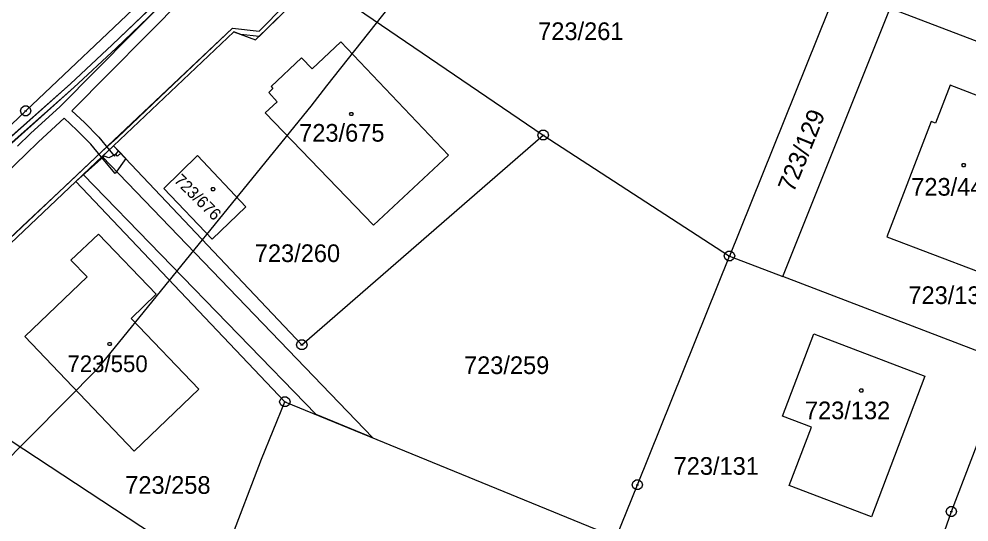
# Model space of a CAD drawing. Extents: x -759060 to -757386, y -1172273 to -1170948.
# Drawn here: x -757667.2 to -757575.7, y -1171063.9 to -1171015.5 of the extents above; entities that cross this region are included whole.
import ezdxf

# ---------------------------------------------------------------- set-up
doc = ezdxf.new("R2010")
doc.units = 0
for name, color, linetype in [('Vrstva 1', 7, 'Continuous'), ('Vrstva 11', 7, 'Continuous'), ('Vrstva 12', 7, 'Continuous'), ('Vrstva 13', 7, 'Continuous'), ('Vrstva 2', 7, 'Continuous'), ('Vrstva 5', 7, 'Continuous'), ('Vrstva 8', 7, 'Continuous')]:
    doc.layers.add(name, color=color, linetype=linetype)

msp = doc.modelspace()

# ---------------------------------------------------------------- linework, layer by layer
at = {"layer": 'Vrstva 1'}
for p, q in [((-757651.22, -1171009.81), (-757666.56, -1171024.33)), ((-757638.72, -1171011.69), (-757616.71, -1171026.66)), ((-757644.41, -1171017.49), (-757641.51, -1171014.62)), ((-757589.31, -1171014.79), (-757598.77, -1171038.3)), ((-757593.63, -1171040.27), (-757583.3, -1171014.44)), ((-757583.3, -1171014.44), (-757561.93, -1171022.55)), ((-757658.09, -1171027.68), (-757646.52, -1171016.72)), ((-757646.52, -1171016.72), (-757644.41, -1171017.49)), ((-757636.2, -1171017.67), (-757638.96, -1171020.29)), ((-757625.83, -1171028.59), (-757636.2, -1171017.67)), ((-757639.99, -1171019.21), (-757642.93, -1171021.98)), ((-757638.96, -1171020.29), (-757639.99, -1171019.21)), ((-757642.74, -1171022.18), (-757643.15, -1171022.56)), ((-757642.93, -1171021.98), (-757642.74, -1171022.18)), ((-757577.51, -1171021.85), (-757578.92, -1171025.51)), ((-757569.69, -1171024.87), (-757577.51, -1171021.85)), ((-757643.15, -1171022.56), (-757642.33, -1171023.45)), ((-757642.33, -1171023.45), (-757643.48, -1171024.51)), ((-757682.99, -1171039.88), (-757666.56, -1171024.33)), ((-757643.48, -1171024.51), (-757633.05, -1171035.34)), ((-757579.35, -1171025.35), (-757583.62, -1171036.44)), ((-757578.92, -1171025.51), (-757579.35, -1171025.35)), ((-757639.96, -1171046.85), (-757616.71, -1171026.66)), ((-757616.71, -1171026.66), (-757598.77, -1171038.3)), ((-757661.74, -1171031.13), (-757658.09, -1171027.68)), ((-757658.09, -1171027.68), (-757639.96, -1171046.85)), ((-757653.25, -1171031.79), (-757650, -1171028.63)), ((-757650, -1171028.63), (-757645.36, -1171033.58)), ((-757633.05, -1171035.34), (-757625.83, -1171028.59)), ((-757670.12, -1171039.06), (-757661.74, -1171031.13)), ((-757641.59, -1171052.34), (-757661.74, -1171031.13)), ((-757648.59, -1171036.67), (-757653.25, -1171031.79)), ((-757645.36, -1171033.58), (-757648.59, -1171036.67)), ((-757662.22, -1171038.7), (-757659.54, -1171036.18)), ((-757659.54, -1171036.18), (-757653.99, -1171041.98)), ((-757583.62, -1171036.44), (-757574.81, -1171039.78)), ((-757660.63, -1171040.31), (-757662.22, -1171038.7)), ((-757607.64, -1171060.33), (-757598.77, -1171038.3)), ((-757598.77, -1171038.3), (-757593.63, -1171040.27)), ((-757666.64, -1171046.04), (-757660.63, -1171040.31)), ((-757571.92, -1171048.59), (-757593.63, -1171040.27)), ((-757653.99, -1171041.98), (-757656.41, -1171044.3)), ((-757656.41, -1171044.3), (-757649.87, -1171051.13)), ((-757656.11, -1171057.08), (-757666.64, -1171046.04)), ((-757593.67, -1171053.71), (-757590.63, -1171045.8)), ((-757590.63, -1171045.8), (-757579.95, -1171049.88)), ((-757577.4, -1171062.9), (-757571.92, -1171048.59)), ((-757648.15, -1171069.14), (-757678.16, -1171049.42)), ((-757579.95, -1171049.88), (-757585.09, -1171063.4)), ((-757649.87, -1171051.13), (-757656.11, -1171057.08)), ((-757643.84, -1171057.85), (-757641.59, -1171052.34)), ((-757641.59, -1171052.34), (-757609.68, -1171065.38)), ((-757590.87, -1171054.78), (-757593.67, -1171053.71)), ((-757593.01, -1171060.38), (-757590.87, -1171054.78)), ((-757648.15, -1171069.14), (-757643.84, -1171057.85)), ((-757609.68, -1171065.38), (-757607.64, -1171060.33)), ((-757585.09, -1171063.4), (-757593.01, -1171060.38)), ((-757579.73, -1171069.51), (-757577.4, -1171062.9))]:
    msp.add_line(p, q, dxfattribs=at)
at = {"layer": 'Vrstva 11'}
for p, q in [((-757637.54, -1171021.93), (-757627.09, -1171008.71)), ((-757639.07, -1171023.86), (-757637.54, -1171021.93)), ((-757659.59, -1171049.1), (-757639.07, -1171023.86)), ((-757674.38, -1171064.01), (-757659.59, -1171049.1))]:
    msp.add_line(p, q, dxfattribs=at)
at = {"layer": 'Vrstva 12'}
for p, q in [((-757636.2, -1171017.67), (-757638.96, -1171020.29)), ((-757625.83, -1171028.59), (-757636.2, -1171017.67)), ((-757639.99, -1171019.21), (-757642.93, -1171021.98)), ((-757638.96, -1171020.29), (-757639.99, -1171019.21)), ((-757642.74, -1171022.18), (-757643.15, -1171022.56)), ((-757642.93, -1171021.98), (-757642.74, -1171022.18)), ((-757577.51, -1171021.85), (-757578.92, -1171025.51)), ((-757569.69, -1171024.87), (-757577.51, -1171021.85)), ((-757643.15, -1171022.56), (-757642.33, -1171023.45)), ((-757642.33, -1171023.45), (-757643.48, -1171024.51)), ((-757643.48, -1171024.51), (-757633.05, -1171035.34)), ((-757579.35, -1171025.35), (-757583.62, -1171036.44)), ((-757578.92, -1171025.51), (-757579.35, -1171025.35)), ((-757653.25, -1171031.79), (-757650, -1171028.63)), ((-757650, -1171028.63), (-757645.36, -1171033.58)), ((-757633.05, -1171035.34), (-757625.83, -1171028.59)), ((-757648.59, -1171036.67), (-757653.25, -1171031.79)), ((-757645.36, -1171033.58), (-757648.59, -1171036.67)), ((-757662.22, -1171038.7), (-757659.54, -1171036.18)), ((-757659.54, -1171036.18), (-757653.99, -1171041.98)), ((-757583.62, -1171036.44), (-757574.81, -1171039.78)), ((-757660.63, -1171040.31), (-757662.22, -1171038.7)), ((-757666.64, -1171046.04), (-757660.63, -1171040.31)), ((-757653.99, -1171041.98), (-757656.41, -1171044.3)), ((-757656.41, -1171044.3), (-757649.87, -1171051.13)), ((-757656.11, -1171057.08), (-757666.64, -1171046.04)), ((-757593.67, -1171053.71), (-757590.63, -1171045.8)), ((-757590.63, -1171045.8), (-757579.95, -1171049.88)), ((-757579.95, -1171049.88), (-757585.09, -1171063.4)), ((-757649.87, -1171051.13), (-757656.11, -1171057.08)), ((-757590.87, -1171054.78), (-757593.67, -1171053.71)), ((-757593.01, -1171060.38), (-757590.87, -1171054.78)), ((-757585.09, -1171063.4), (-757593.01, -1171060.38))]:
    msp.add_line(p, q, dxfattribs=at)
at = {"layer": 'Vrstva 13'}
for p, q in [((-757663.25, -1171023.91), (-757652.04, -1171012.58)), ((-757658.24, -1171017.98), (-757653.02, -1171012.98)), ((-757652.53, -1171013.2), (-757657.84, -1171018.3)), ((-757651.28, -1171013.38), (-757662.11, -1171024.32)), ((-757658.24, -1171017.98), (-757653.88, -1171013.81)), ((-757658.24, -1171017.98), (-757653.88, -1171013.81)), ((-757653.22, -1171013.87), (-757657.84, -1171018.3)), ((-757653.22, -1171013.87), (-757657.84, -1171018.3)), ((-757644.08, -1171016.66), (-757641.56, -1171014.11)), ((-757644.08, -1171016.66), (-757641.56, -1171014.11)), ((-757641.51, -1171014.62), (-757644.08, -1171017.16)), ((-757641.51, -1171014.62), (-757644.08, -1171017.16)), ((-757659.24, -1171028.25), (-757646.65, -1171016.38)), ((-757646.52, -1171016.72), (-757658.09, -1171027.68)), ((-757646.52, -1171016.72), (-757658.09, -1171027.68)), ((-757653, -1171022.39), (-757646.65, -1171016.38)), ((-757646.65, -1171016.38), (-757644.08, -1171016.66)), ((-757646.65, -1171016.38), (-757644.08, -1171016.66)), ((-757645.83, -1171016.97), (-757646.52, -1171016.72)), ((-757645.83, -1171016.97), (-757646.52, -1171016.72)), ((-757644.08, -1171017.16), (-757645.83, -1171016.97)), ((-757644.08, -1171017.16), (-757645.83, -1171016.97)), ((-757662.25, -1171021.71), (-757658.24, -1171017.98)), ((-757662.25, -1171021.71), (-757658.24, -1171017.98)), ((-757662.25, -1171021.71), (-757658.24, -1171017.98)), ((-757657.84, -1171018.3), (-757661.93, -1171022.09)), ((-757657.84, -1171018.3), (-757661.93, -1171022.09)), ((-757657.84, -1171018.3), (-757661.93, -1171022.09)), ((-757673.82, -1171031.95), (-757662.25, -1171021.71)), ((-757661.93, -1171022.09), (-757673.48, -1171032.31)), ((-757669.17, -1171027.9), (-757662.25, -1171021.71)), ((-757669.17, -1171027.9), (-757662.25, -1171021.71)), ((-757661.93, -1171022.09), (-757668.87, -1171028.3)), ((-757661.93, -1171022.09), (-757668.87, -1171028.3)), ((-757657.72, -1171026.88), (-757653, -1171022.39)), ((-757666.09, -1171026.52), (-757663.25, -1171023.91)), ((-757662.84, -1171025.03), (-757665.33, -1171027.32)), ((-757661.62, -1171026.18), (-757662.84, -1171025.03)), ((-757662.11, -1171024.32), (-757660.9, -1171025.45)), ((-757660.9, -1171025.45), (-757659.52, -1171026.86)), ((-757667.34, -1171027.73), (-757666.09, -1171026.52)), ((-757660.28, -1171027.54), (-757661.62, -1171026.18)), ((-757659.52, -1171026.86), (-757658.51, -1171028.08)), ((-757659.24, -1171028.25), (-757657.72, -1171026.88)), ((-757665.33, -1171027.32), (-757666.58, -1171028.53)), ((-757658.09, -1171027.68), (-757661.74, -1171031.13)), ((-757661.74, -1171031.13), (-757658.09, -1171027.68)), ((-757659.25, -1171028.78), (-757660.28, -1171027.54)), ((-757658.09, -1171027.68), (-757658.78, -1171028.33)), ((-757658.09, -1171027.68), (-757657.41, -1171028.4)), ((-757666.58, -1171028.53), (-757679.58, -1171041.05)), ((-757670.57, -1171038.96), (-757659.24, -1171028.25)), ((-757662.31, -1171031.17), (-757659.24, -1171028.25)), ((-757659.14, -1171028.68), (-757661.74, -1171031.13)), ((-757659, -1171028.7), (-757661.74, -1171031.13)), ((-757661.02, -1171030.45), (-757659.18, -1171028.71)), ((-757658.51, -1171028.08), (-757659.25, -1171028.78)), ((-757659.25, -1171028.78), (-757658.51, -1171028.08)), ((-757657.95, -1171030.35), (-757659.25, -1171028.78)), ((-757659.18, -1171028.71), (-757633.11, -1171055.81)), ((-757658.78, -1171028.33), (-757659.14, -1171028.68)), ((-757658.54, -1171028.85), (-757659, -1171028.7)), ((-757657.89, -1171028.51), (-757658.54, -1171028.85)), ((-757658.51, -1171028.08), (-757658.01, -1171028.69)), ((-757658.01, -1171028.69), (-757657.63, -1171028.17)), ((-757657.73, -1171028.69), (-757657.89, -1171028.51)), ((-757657.41, -1171028.4), (-757657.73, -1171028.69)), ((-757657.63, -1171028.17), (-757656.92, -1171028.92)), ((-757656.92, -1171028.92), (-757657.95, -1171030.35)), ((-757638.59, -1171053.57), (-757661.02, -1171030.45)), ((-757661.74, -1171031.13), (-757670.12, -1171039.06)), ((-757661.74, -1171031.13), (-757670.12, -1171039.06)), ((-757666.89, -1171035.46), (-757662.31, -1171031.17)), ((-757670.57, -1171038.96), (-757666.89, -1171035.46)), ((-757633.11, -1171055.81), (-757638.59, -1171053.57))]:
    msp.add_line(p, q, dxfattribs=at)
at = {"layer": 'Vrstva 5'}
for points in [[(-757635.11, -1171024.48), (-757635.02, -1171024.63), (-757635.11, -1171024.78), (-757635.29, -1171024.78), (-757635.38, -1171024.63), (-757635.29, -1171024.48)], [(-757576.13, -1171029.4), (-757576.04, -1171029.55), (-757576.13, -1171029.7), (-757576.31, -1171029.7), (-757576.4, -1171029.55), (-757576.31, -1171029.4)], [(-757648.42, -1171031.71), (-757648.33, -1171031.86), (-757648.42, -1171032.01), (-757648.6, -1171032.01), (-757648.69, -1171031.86), (-757648.6, -1171031.71)], [(-757658.39, -1171046.61), (-757658.3, -1171046.76), (-757658.39, -1171046.91), (-757658.57, -1171046.91), (-757658.66, -1171046.76), (-757658.57, -1171046.61)], [(-757585.99, -1171051.09), (-757585.9, -1171051.24), (-757585.99, -1171051.39), (-757586.17, -1171051.39), (-757586.26, -1171051.24), (-757586.17, -1171051.09)]]:
    msp.add_lwpolyline(points, close=True, dxfattribs=at)
at = {"layer": 'Vrstva 8'}
for p, q in [((-757666.68, -1171024.33), (-757666.44, -1171024.33)), ((-757616.83, -1171026.66), (-757616.59, -1171026.66)), ((-757598.89, -1171038.3), (-757598.65, -1171038.3)), ((-757640.08, -1171046.85), (-757639.84, -1171046.85)), ((-757641.71, -1171052.34), (-757641.47, -1171052.34)), ((-757607.76, -1171060.33), (-757607.52, -1171060.33)), ((-757577.52, -1171062.9), (-757577.28, -1171062.9))]:
    msp.add_line(p, q, dxfattribs=at)
for points in [[(-757666.41, -1171023.85), (-757666.16, -1171024.03), (-757666.06, -1171024.32), (-757666.16, -1171024.61), (-757666.41, -1171024.79), (-757666.72, -1171024.79), (-757666.97, -1171024.61), (-757667.07, -1171024.32), (-757666.97, -1171024.03), (-757666.72, -1171023.85)], [(-757616.56, -1171026.18), (-757616.31, -1171026.36), (-757616.21, -1171026.65), (-757616.31, -1171026.94), (-757616.56, -1171027.12), (-757616.87, -1171027.12), (-757617.12, -1171026.94), (-757617.22, -1171026.65), (-757617.12, -1171026.36), (-757616.87, -1171026.18)], [(-757598.62, -1171037.82), (-757598.37, -1171038), (-757598.27, -1171038.29), (-757598.37, -1171038.58), (-757598.62, -1171038.76), (-757598.93, -1171038.76), (-757599.18, -1171038.58), (-757599.28, -1171038.29), (-757599.18, -1171038), (-757598.93, -1171037.82)], [(-757639.81, -1171046.37), (-757639.56, -1171046.55), (-757639.46, -1171046.84), (-757639.56, -1171047.13), (-757639.81, -1171047.31), (-757640.12, -1171047.31), (-757640.37, -1171047.13), (-757640.47, -1171046.84), (-757640.37, -1171046.55), (-757640.12, -1171046.37)], [(-757641.44, -1171051.86), (-757641.19, -1171052.04), (-757641.09, -1171052.33), (-757641.19, -1171052.62), (-757641.44, -1171052.8), (-757641.75, -1171052.8), (-757642, -1171052.62), (-757642.1, -1171052.33), (-757642, -1171052.04), (-757641.75, -1171051.86)], [(-757607.49, -1171059.85), (-757607.24, -1171060.03), (-757607.14, -1171060.32), (-757607.24, -1171060.61), (-757607.49, -1171060.79), (-757607.8, -1171060.79), (-757608.05, -1171060.61), (-757608.15, -1171060.32), (-757608.05, -1171060.03), (-757607.8, -1171059.85)], [(-757577.25, -1171062.42), (-757577, -1171062.6), (-757576.9, -1171062.89), (-757577, -1171063.18), (-757577.25, -1171063.36), (-757577.56, -1171063.36), (-757577.81, -1171063.18), (-757577.91, -1171062.89), (-757577.81, -1171062.6), (-757577.56, -1171062.42)]]:
    msp.add_lwpolyline(points, close=True, dxfattribs=at)

# ---------------------------------------------------------------- texts
at = {"layer": 'Vrstva 2'}
for s, height, p in [('723/261', 1.7, (-757617.198, -1171017.51)), ('723/675', 1.7, (-757640.219, -1171027.29)), ('723/448', 1.7, (-757581.262, -1171032.49)), ('723/260', 1.7, (-757644.493, -1171038.88)), ('723/130', 1.7, (-757581.538, -1171042.92)), ('723/550', 1.6, (-757662.541, -1171049.47)), ('723/259', 1.7, (-757624.343, -1171049.66)), ('723/132', 1.7, (-757591.505, -1171054.01)), ('723/131', 1.7, (-757604.153, -1171059.36)), ('723/258', 1.7, (-757656.973, -1171061.19))]:
    msp.add_text(s, height=height, dxfattribs=at).set_placement(p)
for s, height, rotation, p in [('723/129', 1.7, 68.01009, (-757592.594, -1171032.259)), ('723/676', 1.14, 315.47056, (-757652.349, -1171031.099))]:
    msp.add_text(s, height=height, rotation=rotation, dxfattribs=at).set_placement(p)

doc.saveas('drawing.dxf')
